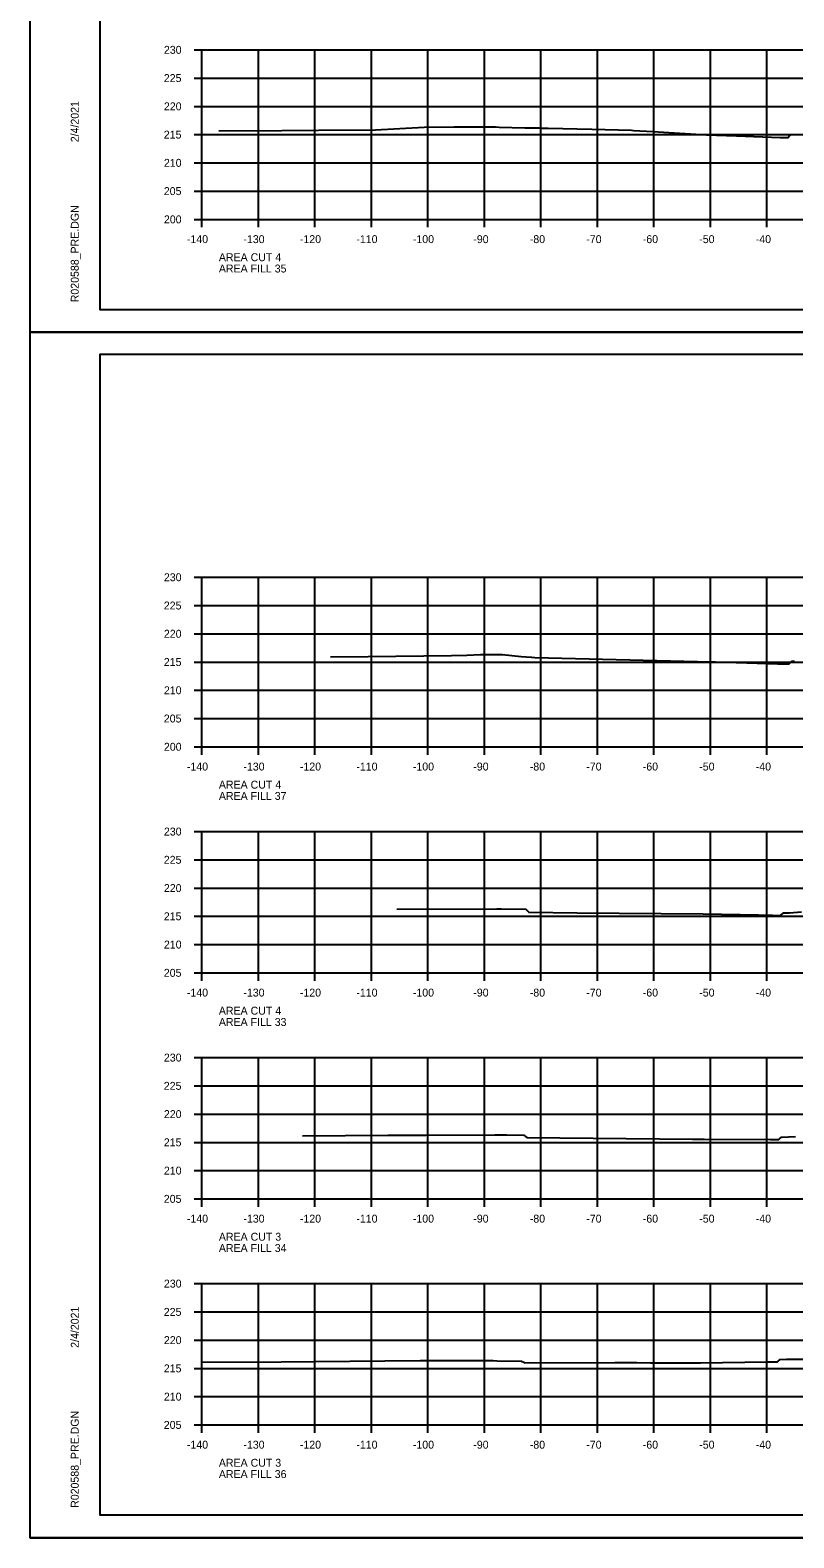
# Model space of a CAD drawing. Extents: x 1368968 to 1369915, y 377395 to 380381.
# Drawn here: x 1369581.4 to 1369716.6, y 379528.1 to 379794.9 of the extents above; entities that cross this region are included whole.
import ezdxf

# ---------------------------------------------------------------- set-up
doc = ezdxf.new("R2010")
doc.units = 0
for name, color, linetype in [('S_BREAKLINE_ANNOT', 7, 'Continuous'), ('S_BRIDGE', 7, 'Continuous'), ('S_BRIDGE_ANNOT', 7, 'Continuous'), ('S_CTL_TABLE', 7, 'Continuous'), ('S_DITCHLINE_ANNOT', 7, 'Continuous'), ('S_DROP_INLET', 7, 'Continuous')]:
    doc.layers.add(name, color=color, linetype=linetype)

msp = doc.modelspace()

# ---------------------------------------------------------------- linework, layer by layer
at = {"layer": 'S_BREAKLINE_ANNOT'}
for p, q in [((1369610.38, 379791.39), (1369611.78, 379791.39)), ((1369611.78, 379761.39), (1369611.78, 379791.39)), ((1369610.38, 379786.39), (1369611.78, 379786.39)), ((1369610.38, 379781.39), (1369611.78, 379781.39)), ((1369610.38, 379776.39), (1369611.78, 379776.39)), ((1369610.38, 379771.39), (1369611.78, 379771.39)), ((1369610.38, 379766.39), (1369611.78, 379766.39)), ((1369610.38, 379761.39), (1369611.78, 379761.39)), ((1369611.78, 379761.39), (1369891.78, 379761.39)), ((1369611.78, 379759.99), (1369611.78, 379761.39)), ((1369621.78, 379759.99), (1369621.78, 379761.39)), ((1369631.78, 379759.99), (1369631.78, 379761.39)), ((1369641.78, 379759.99), (1369641.78, 379761.39)), ((1369651.78, 379759.99), (1369651.78, 379761.39)), ((1369661.78, 379759.99), (1369661.78, 379761.39)), ((1369671.78, 379759.99), (1369671.78, 379761.39)), ((1369681.78, 379759.99), (1369681.78, 379761.39)), ((1369691.78, 379759.99), (1369691.78, 379761.39)), ((1369701.78, 379759.99), (1369701.78, 379761.39)), ((1369711.78, 379759.99), (1369711.78, 379761.39)), ((1369610.38, 379698.06), (1369611.78, 379698.06)), ((1369611.78, 379668.06), (1369611.78, 379698.06)), ((1369610.38, 379693.06), (1369611.78, 379693.06)), ((1369610.38, 379688.06), (1369611.78, 379688.06)), ((1369610.38, 379683.06), (1369611.78, 379683.06)), ((1369610.38, 379678.06), (1369611.78, 379678.06)), ((1369610.38, 379673.06), (1369611.78, 379673.06)), ((1369610.38, 379668.06), (1369611.78, 379668.06)), ((1369611.78, 379668.06), (1369891.78, 379668.06)), ((1369611.78, 379666.66), (1369611.78, 379668.06)), ((1369621.78, 379666.66), (1369621.78, 379668.06)), ((1369631.78, 379666.66), (1369631.78, 379668.06)), ((1369641.78, 379666.66), (1369641.78, 379668.06)), ((1369651.78, 379666.66), (1369651.78, 379668.06)), ((1369661.78, 379666.66), (1369661.78, 379668.06)), ((1369671.78, 379666.66), (1369671.78, 379668.06)), ((1369681.78, 379666.66), (1369681.78, 379668.06)), ((1369691.78, 379666.66), (1369691.78, 379668.06)), ((1369701.78, 379666.66), (1369701.78, 379668.06)), ((1369711.78, 379666.66), (1369711.78, 379668.06)), ((1369610.38, 379653.06), (1369611.78, 379653.06)), ((1369611.78, 379628.06), (1369611.78, 379653.06)), ((1369610.38, 379648.06), (1369611.78, 379648.06)), ((1369610.38, 379643.06), (1369611.78, 379643.06)), ((1369610.38, 379638.06), (1369611.78, 379638.06)), ((1369610.38, 379633.06), (1369611.78, 379633.06)), ((1369610.38, 379628.06), (1369611.78, 379628.06)), ((1369611.78, 379628.06), (1369891.78, 379628.06)), ((1369611.78, 379626.66), (1369611.78, 379628.06)), ((1369621.78, 379626.66), (1369621.78, 379628.06)), ((1369631.78, 379626.66), (1369631.78, 379628.06)), ((1369641.78, 379626.66), (1369641.78, 379628.06)), ((1369651.78, 379626.66), (1369651.78, 379628.06)), ((1369661.78, 379626.66), (1369661.78, 379628.06)), ((1369671.78, 379626.66), (1369671.78, 379628.06)), ((1369681.78, 379626.66), (1369681.78, 379628.06)), ((1369691.78, 379626.66), (1369691.78, 379628.06)), ((1369701.78, 379626.66), (1369701.78, 379628.06)), ((1369711.78, 379626.66), (1369711.78, 379628.06)), ((1369610.38, 379613.06), (1369611.78, 379613.06)), ((1369611.78, 379588.06), (1369611.78, 379613.06)), ((1369610.38, 379608.06), (1369611.78, 379608.06)), ((1369610.38, 379603.06), (1369611.78, 379603.06)), ((1369610.38, 379598.06), (1369611.78, 379598.06)), ((1369610.38, 379593.06), (1369611.78, 379593.06)), ((1369610.38, 379588.06), (1369611.78, 379588.06)), ((1369611.78, 379588.06), (1369891.78, 379588.06)), ((1369611.78, 379586.66), (1369611.78, 379588.06)), ((1369621.78, 379586.66), (1369621.78, 379588.06)), ((1369631.78, 379586.66), (1369631.78, 379588.06)), ((1369641.78, 379586.66), (1369641.78, 379588.06)), ((1369651.78, 379586.66), (1369651.78, 379588.06)), ((1369661.78, 379586.66), (1369661.78, 379588.06)), ((1369671.78, 379586.66), (1369671.78, 379588.06)), ((1369681.78, 379586.66), (1369681.78, 379588.06)), ((1369691.78, 379586.66), (1369691.78, 379588.06)), ((1369701.78, 379586.66), (1369701.78, 379588.06)), ((1369711.78, 379586.66), (1369711.78, 379588.06)), ((1369610.38, 379573.06), (1369611.78, 379573.06)), ((1369611.78, 379548.06), (1369611.78, 379573.06)), ((1369610.38, 379568.06), (1369611.78, 379568.06)), ((1369610.38, 379563.06), (1369611.78, 379563.06)), ((1369610.38, 379558.06), (1369611.78, 379558.06)), ((1369610.38, 379553.06), (1369611.78, 379553.06)), ((1369610.38, 379548.06), (1369611.78, 379548.06)), ((1369611.78, 379548.06), (1369891.78, 379548.06)), ((1369611.78, 379546.66), (1369611.78, 379548.06)), ((1369621.78, 379546.66), (1369621.78, 379548.06)), ((1369631.78, 379546.66), (1369631.78, 379548.06)), ((1369641.78, 379546.66), (1369641.78, 379548.06)), ((1369651.78, 379546.66), (1369651.78, 379548.06)), ((1369661.78, 379546.66), (1369661.78, 379548.06)), ((1369671.78, 379546.66), (1369671.78, 379548.06)), ((1369681.78, 379546.66), (1369681.78, 379548.06)), ((1369691.78, 379546.66), (1369691.78, 379548.06)), ((1369701.78, 379546.66), (1369701.78, 379548.06)), ((1369711.78, 379546.66), (1369711.78, 379548.06))]:
    msp.add_line(p, q, dxfattribs=at)
at = {"layer": 'S_BRIDGE_ANNOT'}
for p, q in [((1369593.78, 379745.39), (1369593.78, 379950.85)), ((1369593.78, 379745.39), (1369593.78, 379745.39)), ((1369909.96, 379745.39), (1369593.78, 379745.39)), ((1369593.78, 379737.52), (1369909.96, 379737.52)), ((1369593.78, 379532.06), (1369593.78, 379737.52)), ((1369593.78, 379532.06), (1369593.78, 379532.06)), ((1369909.96, 379532.06), (1369593.78, 379532.06))]:
    msp.add_line(p, q, dxfattribs=at)
at = {"layer": 'S_CTL_TABLE'}
for points in [[(1369614.79, 379777.08), (1369625.93, 379777.09), (1369632.4, 379777.19), (1369642.48, 379777.22), (1369651.15, 379777.73), (1369656.45, 379777.74), (1369658.12, 379777.76), (1369659.23, 379777.75), (1369661, 379777.75), (1369663.75, 379777.74), (1369664.39, 379777.72), (1369668.96, 379777.6), (1369671.03, 379777.56), (1369671.12, 379777.56), (1369671.23, 379777.56), (1369671.49, 379777.56), (1369671.82, 379777.55), (1369673.05, 379777.52), (1369680.78, 379777.33), (1369687.83, 379777.15), (1369688.16, 379777.14), (1369691.61, 379776.96), (1369701.13, 379776.35), (1369706.42, 379776.15), (1369714.13, 379775.89), (1369715.07, 379775.88), (1369715.56, 379775.87), (1369715.7, 379776.03), (1369716.05, 379776.35), (1369718.91, 379776.44)], [(1369634.52, 379684), (1369641.23, 379684.01), (1369655.94, 379684.24), (1369658.7, 379684.25), (1369661.07, 379684.39), (1369664.98, 379684.39), (1369668.27, 379684.04), (1369670.08, 379683.89), (1369670.19, 379683.9), (1369670.71, 379683.83), (1369699.48, 379683.15), (1369701.39, 379683.11), (1369702.71, 379683.07), (1369713.72, 379682.72), (1369714.51, 379682.73), (1369714.94, 379682.73), (1369715.08, 379682.72), (1369715.37, 379682.72), (1369715.41, 379682.73), (1369715.46, 379682.73), (1369715.64, 379682.73), (1369715.77, 379682.78), (1369716.24, 379683.2), (1369716.7, 379683.21)], [(1369646.31, 379639.31), (1369663.98, 379639.4), (1369664.78, 379639.39), (1369669.12, 379639.32), (1369669.56, 379638.9), (1369669.65, 379638.81), (1369678.22, 379638.7), (1369700.51, 379638.47), (1369710.28, 379638.3), (1369712.81, 379638.25), (1369714.06, 379638.23), (1369714.2, 379638.22), (1369714.67, 379638.6), (1369714.73, 379638.65), (1369715.81, 379638.7), (1369717.92, 379638.84)], [(1369629.56, 379599.23), (1369644.71, 379599.31), (1369651.42, 379599.35), (1369663.63, 379599.41), (1369665.71, 379599.38), (1369668.74, 379599.34), (1369669.07, 379599.1), (1369669.28, 379598.9), (1369698.61, 379598.63), (1369700.01, 379598.62), (1369700.69, 379598.62), (1369712.44, 379598.59), (1369713.41, 379598.58), (1369713.88, 379598.57), (1369714.05, 379598.71), (1369714.39, 379598.99), (1369716.87, 379599.1)], [(1369611.78, 379559.15), (1369625.79, 379559.23), (1369631.69, 379559.26), (1369650.42, 379559.46), (1369663.36, 379559.43), (1369664.05, 379559.42), (1369668.38, 379559.36), (1369668.9, 379559.11), (1369668.97, 379559.06), (1369684.85, 379559.1), (1369688.74, 379559.08), (1369691.2, 379559.06), (1369700.06, 379559.02), (1369711.81, 379559.22), (1369712.13, 379559.23), (1369712.32, 379559.23), (1369713.66, 379559.23), (1369713.79, 379559.34), (1369714.17, 379559.65), (1369715.29, 379559.67), (1369718.97, 379559.72)]]:
    msp.add_lwpolyline(points, dxfattribs=at)
at = {"layer": 'S_DITCHLINE_ANNOT'}
for p, q in [((1369611.78, 379791.39), (1369891.78, 379791.39)), ((1369611.78, 379761.39), (1369611.78, 379791.39)), ((1369621.78, 379761.39), (1369621.78, 379791.39)), ((1369631.78, 379761.39), (1369631.78, 379791.39)), ((1369641.78, 379761.39), (1369641.78, 379791.39)), ((1369651.78, 379761.39), (1369651.78, 379791.39)), ((1369661.78, 379761.39), (1369661.78, 379791.39)), ((1369671.78, 379761.39), (1369671.78, 379791.39)), ((1369681.78, 379761.39), (1369681.78, 379791.39)), ((1369691.78, 379761.39), (1369691.78, 379791.39)), ((1369701.78, 379761.39), (1369701.78, 379791.39)), ((1369711.78, 379761.39), (1369711.78, 379791.39)), ((1369611.78, 379786.39), (1369891.78, 379786.39)), ((1369611.78, 379781.39), (1369891.78, 379781.39)), ((1369611.78, 379776.39), (1369891.78, 379776.39)), ((1369611.78, 379771.39), (1369891.78, 379771.39)), ((1369611.78, 379766.39), (1369891.78, 379766.39)), ((1369611.78, 379761.39), (1369891.78, 379761.39)), ((1369611.78, 379698.06), (1369891.78, 379698.06)), ((1369611.78, 379668.06), (1369611.78, 379698.06)), ((1369621.78, 379668.06), (1369621.78, 379698.06)), ((1369631.78, 379668.06), (1369631.78, 379698.06)), ((1369641.78, 379668.06), (1369641.78, 379698.06)), ((1369651.78, 379668.06), (1369651.78, 379698.06)), ((1369661.78, 379668.06), (1369661.78, 379698.06)), ((1369671.78, 379668.06), (1369671.78, 379698.06)), ((1369681.78, 379668.06), (1369681.78, 379698.06)), ((1369691.78, 379668.06), (1369691.78, 379698.06)), ((1369701.78, 379668.06), (1369701.78, 379698.06)), ((1369711.78, 379668.06), (1369711.78, 379698.06)), ((1369611.78, 379693.06), (1369891.78, 379693.06)), ((1369611.78, 379688.06), (1369891.78, 379688.06)), ((1369611.78, 379683.06), (1369891.78, 379683.06)), ((1369611.78, 379678.06), (1369891.78, 379678.06)), ((1369611.78, 379673.06), (1369891.78, 379673.06)), ((1369611.78, 379668.06), (1369891.78, 379668.06)), ((1369611.78, 379653.06), (1369891.78, 379653.06)), ((1369611.78, 379628.06), (1369611.78, 379653.06)), ((1369621.78, 379628.06), (1369621.78, 379653.06)), ((1369631.78, 379628.06), (1369631.78, 379653.06)), ((1369641.78, 379628.06), (1369641.78, 379653.06)), ((1369651.78, 379628.06), (1369651.78, 379653.06)), ((1369661.78, 379628.06), (1369661.78, 379653.06)), ((1369671.78, 379628.06), (1369671.78, 379653.06)), ((1369681.78, 379628.06), (1369681.78, 379653.06)), ((1369691.78, 379628.06), (1369691.78, 379653.06)), ((1369701.78, 379628.06), (1369701.78, 379653.06)), ((1369711.78, 379628.06), (1369711.78, 379653.06)), ((1369611.78, 379648.06), (1369891.78, 379648.06)), ((1369611.78, 379643.06), (1369891.78, 379643.06)), ((1369611.78, 379638.06), (1369891.78, 379638.06)), ((1369611.78, 379633.06), (1369891.78, 379633.06)), ((1369611.78, 379628.06), (1369891.78, 379628.06)), ((1369611.78, 379613.06), (1369891.78, 379613.06)), ((1369611.78, 379588.06), (1369611.78, 379613.06)), ((1369621.78, 379588.06), (1369621.78, 379613.06)), ((1369631.78, 379588.06), (1369631.78, 379613.06)), ((1369641.78, 379588.06), (1369641.78, 379613.06)), ((1369651.78, 379588.06), (1369651.78, 379613.06)), ((1369661.78, 379588.06), (1369661.78, 379613.06)), ((1369671.78, 379588.06), (1369671.78, 379613.06)), ((1369681.78, 379588.06), (1369681.78, 379613.06)), ((1369691.78, 379588.06), (1369691.78, 379613.06)), ((1369701.78, 379588.06), (1369701.78, 379613.06)), ((1369711.78, 379588.06), (1369711.78, 379613.06)), ((1369611.78, 379608.06), (1369891.78, 379608.06)), ((1369611.78, 379603.06), (1369891.78, 379603.06)), ((1369611.78, 379598.06), (1369891.78, 379598.06)), ((1369611.78, 379593.06), (1369891.78, 379593.06)), ((1369611.78, 379588.06), (1369891.78, 379588.06)), ((1369611.78, 379573.06), (1369891.78, 379573.06)), ((1369611.78, 379548.06), (1369611.78, 379573.06)), ((1369621.78, 379548.06), (1369621.78, 379573.06)), ((1369631.78, 379548.06), (1369631.78, 379573.06)), ((1369641.78, 379548.06), (1369641.78, 379573.06)), ((1369651.78, 379548.06), (1369651.78, 379573.06)), ((1369661.78, 379548.06), (1369661.78, 379573.06)), ((1369671.78, 379548.06), (1369671.78, 379573.06)), ((1369681.78, 379548.06), (1369681.78, 379573.06)), ((1369691.78, 379548.06), (1369691.78, 379573.06)), ((1369701.78, 379548.06), (1369701.78, 379573.06)), ((1369711.78, 379548.06), (1369711.78, 379573.06)), ((1369611.78, 379568.06), (1369891.78, 379568.06)), ((1369611.78, 379563.06), (1369891.78, 379563.06)), ((1369611.78, 379558.06), (1369891.78, 379558.06)), ((1369611.78, 379553.06), (1369891.78, 379553.06)), ((1369611.78, 379548.06), (1369891.78, 379548.06))]:
    msp.add_line(p, q, dxfattribs=at)
at = {"layer": 'S_DROP_INLET'}
for p, q in [((1369581.38, 379741.42), (1369914.71, 379741.42)), ((1369581.38, 379741.41), (1369914.71, 379741.41)), ((1369581.38, 379528.08), (1369914.71, 379528.08))]:
    msp.add_line(p, q, dxfattribs=at)
for points in [[(1369581.37, 379954.75), (1369914.71, 379954.75), (1369914.71, 379741.41), (1369581.37, 379741.41)], [(1369827.7, 379950.85), (1369827.7, 379940.97), (1369863.43, 379940.97), (1369863.43, 379938.05), (1369886.63, 379938.05), (1369886.63, 379913.72), (1369909.96, 379913.72), (1369909.96, 379745.39), (1369593.78, 379745.39), (1369593.78, 379950.85)], [(1369581.37, 379741.41), (1369914.71, 379741.41), (1369914.71, 379528.07), (1369581.37, 379528.07)], [(1369827.7, 379737.52), (1369827.7, 379727.64), (1369863.43, 379727.64), (1369863.43, 379724.72), (1369886.63, 379724.72), (1369886.63, 379700.38), (1369909.96, 379700.38), (1369909.96, 379532.06), (1369593.78, 379532.06), (1369593.78, 379737.52)]]:
    msp.add_lwpolyline(points, close=True, dxfattribs=at)

# ---------------------------------------------------------------- texts
at = {"layer": 'S_BRIDGE'}
for s, p in [('230', (1369605.05, 379790.69)), ('225', (1369605.03, 379785.69)), ('220', (1369605.05, 379780.69)), ('215', (1369605.03, 379775.69)), ('210', (1369605.05, 379770.69)), ('205', (1369605.03, 379765.69)), ('200', (1369605.05, 379760.69)), ('-140', (1369609.12, 379757.19)), ('-130', (1369619.12, 379757.19)), ('-120', (1369629.12, 379757.19)), ('-110', (1369639.12, 379757.19)), ('-100', (1369649.12, 379757.19)), ('-90', (1369659.82, 379757.19)), ('-80', (1369669.82, 379757.19)), ('-70', (1369679.82, 379757.19)), ('-60', (1369689.82, 379757.19)), ('-50', (1369699.82, 379757.19)), ('-40', (1369709.82, 379757.19)), ('AREA CUT 4', (1369614.78, 379753.99)), ('AREA FILL 35', (1369614.78, 379751.99)), ('230', (1369605.05, 379697.36)), ('225', (1369605.03, 379692.36)), ('220', (1369605.05, 379687.36)), ('215', (1369605.03, 379682.36)), ('210', (1369605.05, 379677.36)), ('205', (1369605.03, 379672.36)), ('200', (1369605.05, 379667.36)), ('-140', (1369609.12, 379663.86)), ('-130', (1369619.12, 379663.86)), ('-120', (1369629.12, 379663.86)), ('-110', (1369639.12, 379663.86)), ('-100', (1369649.12, 379663.86)), ('-90', (1369659.82, 379663.86)), ('-80', (1369669.82, 379663.86)), ('-70', (1369679.82, 379663.86)), ('-60', (1369689.82, 379663.86)), ('-50', (1369699.82, 379663.86)), ('-40', (1369709.82, 379663.86)), ('AREA CUT 4', (1369614.78, 379660.66)), ('AREA FILL 37', (1369614.78, 379658.66)), ('230', (1369605.05, 379652.36)), ('225', (1369605.03, 379647.36)), ('220', (1369605.05, 379642.36)), ('215', (1369605.03, 379637.36)), ('210', (1369605.05, 379632.36)), ('205', (1369605.03, 379627.36)), ('-140', (1369609.12, 379623.86)), ('-130', (1369619.12, 379623.86)), ('-120', (1369629.12, 379623.86)), ('-110', (1369639.12, 379623.86)), ('-100', (1369649.12, 379623.86)), ('-90', (1369659.82, 379623.86)), ('-80', (1369669.82, 379623.86)), ('-70', (1369679.82, 379623.86)), ('-60', (1369689.82, 379623.86)), ('-50', (1369699.82, 379623.86)), ('-40', (1369709.82, 379623.86)), ('AREA CUT 4', (1369614.78, 379620.66)), ('AREA FILL 33', (1369614.78, 379618.66)), ('230', (1369605.05, 379612.36)), ('225', (1369605.03, 379607.36)), ('220', (1369605.05, 379602.36)), ('215', (1369605.03, 379597.36)), ('210', (1369605.05, 379592.36)), ('205', (1369605.03, 379587.36)), ('-140', (1369609.12, 379583.86)), ('-130', (1369619.12, 379583.86)), ('-120', (1369629.12, 379583.86)), ('-110', (1369639.12, 379583.86)), ('-100', (1369649.12, 379583.86)), ('-90', (1369659.82, 379583.86)), ('-80', (1369669.82, 379583.86)), ('-70', (1369679.82, 379583.86)), ('-60', (1369689.82, 379583.86)), ('-50', (1369699.82, 379583.86)), ('-40', (1369709.82, 379583.86)), ('AREA CUT 3', (1369614.78, 379580.66)), ('AREA FILL 34', (1369614.78, 379578.66)), ('230', (1369605.05, 379572.36)), ('225', (1369605.03, 379567.36)), ('220', (1369605.05, 379562.36)), ('215', (1369605.03, 379557.36)), ('210', (1369605.05, 379552.36)), ('205', (1369605.03, 379547.36)), ('-140', (1369609.12, 379543.86)), ('-130', (1369619.12, 379543.86)), ('-120', (1369629.12, 379543.86)), ('-110', (1369639.12, 379543.86)), ('-100', (1369649.12, 379543.86)), ('-90', (1369659.82, 379543.86)), ('-80', (1369669.82, 379543.86)), ('-70', (1369679.82, 379543.86)), ('-60', (1369689.82, 379543.86)), ('-50', (1369699.82, 379543.86)), ('-40', (1369709.82, 379543.86)), ('AREA CUT 3', (1369614.78, 379540.66)), ('AREA FILL 36', (1369614.78, 379538.66))]:
    msp.add_text(s, height=1.4, dxfattribs=at).set_placement(p)
at = {"layer": 'S_BRIDGE_ANNOT'}
for s, p in [('2/4/2021', (1369589.97, 379775.04)), ('R020588_PRE.DGN', (1369589.97, 379746.72)), ('2/4/2021', (1369589.97, 379561.7)), ('R020588_PRE.DGN', (1369589.97, 379533.38))]:
    msp.add_text(s, height=1.4, rotation=90, dxfattribs=at).set_placement(p)

doc.saveas('drawing.dxf')
